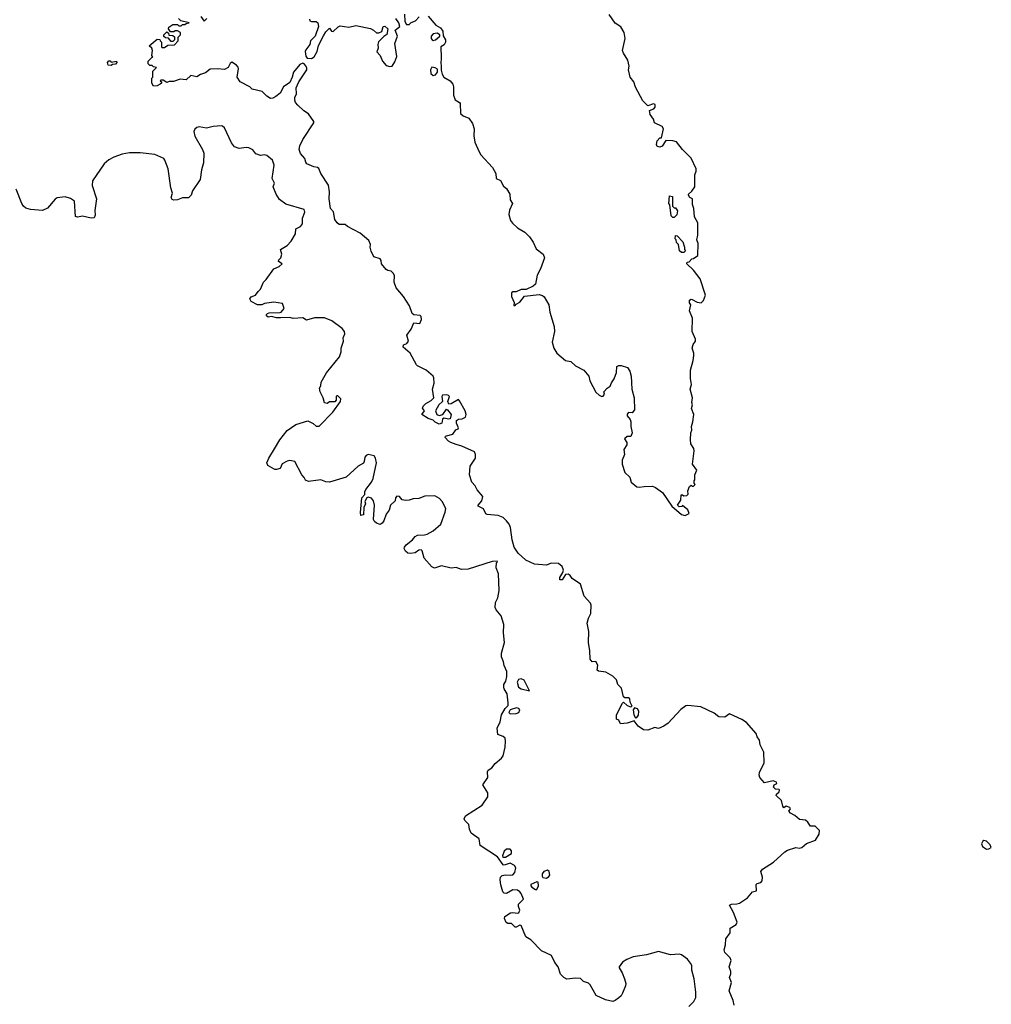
# Model space of a CAD drawing. Extents: x 1966327 to 2147849, y 395140 to 552178.
# Tile 298 of 316: x 2096615 to 2104676, y 462603 to 470771. Entities that reach past the tile are written whole.
import ezdxf

# ---------------------------------------------------------------- set-up
doc = ezdxf.new("R2010")
doc.units = 0

msp = doc.modelspace()

# ---------------------------------------------------------------- linework, layer by layer
at = {"layer": '0CON20XD'}
for points in [[(2098738.8, 470135), (2098715, 470120), (2098695, 470118.8), (2098666.1, 470136.1), (2098625.9, 470175.9), (2098544.1, 470194.1), (2098523.6, 470213.6), (2098443.8, 470255), (2098418.8, 470295), (2098431.2, 470365), (2098427.7, 470377.7), (2098414.1, 470394.1), (2098375, 470417.5), (2098361.7, 470408.3), (2098343.3, 470375), (2098315, 470358.8), (2098255, 470363.8), (2098195, 470360), (2098155, 470330), (2098115, 470316.7), (2098085, 470297.5), (2098035, 470307.5), (2097995, 470273.3), (2097945, 470277.5), (2097891.7, 470258.3), (2097855, 470257.5), (2097835, 470250), (2097805, 470270), (2097785, 470270), (2097780, 470265), (2097790, 470255), (2097790, 470245), (2097780, 470235), (2097755, 470222.5), (2097725, 470220), (2097710, 470245), (2097710, 470285), (2097720, 470295), (2097720, 470345), (2097750, 470375), (2097725, 470380), (2097715, 470390), (2097695, 470390), (2097680, 470405), (2097681.7, 470428.3), (2097711.7, 470458.3), (2097720, 470460), (2097710, 470475), (2097717, 470517), (2097710, 470535), (2097690, 470555), (2097755, 470610), (2097778.3, 470608.3), (2097780, 470595), (2097790, 470585), (2097790, 470545), (2097795, 470540), (2097815, 470540), (2097845, 470560), (2097898.3, 470561.7), (2097930, 470595), (2097930, 470625), (2097950, 470645), (2097950, 470665), (2097925, 470680), (2097905, 470680), (2097895, 470670), (2097865, 470670), (2097850, 470695), (2097851.7, 470708.3), (2097885, 470730), (2097925, 470730), (2097935, 470720), (2097955, 470720), (2097965, 470730), (2097985, 470730), (2097995, 470740), (2098020, 470745), (2097951.7, 470761.7), (2097931.7, 470781.7)], [(2098118.3, 470798.3), (2098145, 470760), (2098168.3, 470781.7)], [(2099018.8, 470775), (2099022.5, 470762.5), (2099035, 470756.2), (2099075, 470755.8), (2099088.8, 470745), (2099093.3, 470715), (2099065.6, 470635), (2099026.7, 470595), (2099021.2, 470565), (2098987.5, 470522.5), (2098984, 470506), (2098988.5, 470468.5), (2099001.1, 470451.1), (2099035, 470448.6), (2099056.9, 470463.1), (2099081.5, 470508.5), (2099093.7, 470556.3), (2099135, 470638), (2099155, 470671.4), (2099185, 470700), (2099202.5, 470675), (2099215, 470673.3), (2099257.7, 470712.3), (2099275, 470720), (2099345, 470708.8), (2099405, 470724.2), (2099525, 470698.1), (2099551.2, 470685), (2099575, 470663.3), (2099593.6, 470663.6), (2099618, 470672), (2099630, 470715), (2099643, 470717), (2099670, 470695), (2099661.7, 470648.3), (2099635, 470632.5), (2099592.2, 470587.8), (2099585.7, 470565), (2099588, 470535), (2099576.7, 470505), (2099604.3, 470474.3), (2099625, 470427.5), (2099655, 470390), (2099685, 470383.8), (2099705, 470386.7), (2099727.7, 470422.3), (2099742.5, 470465), (2099727.5, 470575), (2099750, 470635), (2099730, 470685), (2099770, 470715), (2099760, 470745), (2099735, 470780)], [(2099807, 470817), (2099810, 470755), (2099825, 470730), (2099845, 470730), (2099861.7, 470748.3), (2099898.3, 470761.7), (2099930, 470795)], [(2100005, 470800), (2100066.1, 470726.1), (2100106.2, 470705), (2100126.2, 470675), (2100128.3, 470638.3), (2100147.5, 470605), (2100147.5, 470585), (2100136.4, 470563.6), (2100110, 470545), (2100112.5, 470455), (2100107.5, 470405), (2100113, 470393), (2100111.7, 470351.7), (2100120.6, 470320.6), (2100133.3, 470293.3), (2100185, 470263.3), (2100208.8, 470235), (2100213.9, 470213.9), (2100212.7, 470145), (2100226.5, 470106.5), (2100263.8, 470085), (2100270, 470075), (2100273.3, 469993.3), (2100295, 469972.5), (2100340, 469955), (2100371.2, 469911.2), (2100384.2, 469865), (2100382.7, 469807.3), (2100390.8, 469755), (2100425.8, 469675.8), (2100441.2, 469651.2), (2100538, 469545), (2100563.8, 469495), (2100567.5, 469455), (2100605, 469437.5), (2100629.5, 469389.5), (2100655, 469370), (2100682.7, 469322.7), (2100685, 469277.5), (2100704, 469245), (2100677.7, 469192.3), (2100674.3, 469155), (2100688.1, 469105), (2100702.1, 469082.1), (2100745.5, 469045.5), (2100805, 469009.2), (2100845, 468970), (2100875.8, 468925), (2100899.5, 468869.5), (2100958, 468825), (2100970, 468795), (2100935, 468703.3), (2100907.7, 468652.3), (2100893.8, 468576.2), (2100875, 468560), (2100817, 468533), (2100775, 468532.5), (2100735, 468513.3), (2100705, 468513.3), (2100694.2, 468505.8), (2100693.8, 468475), (2100717.5, 468425), (2100715, 468400), (2100725, 468400), (2100735, 468412.5), (2100765, 468427.5), (2100803, 468477), (2100925, 468492.5), (2100953.6, 468483.6), (2100965, 468472.5), (2101006, 468405), (2101012, 468345), (2101049.2, 468225), (2101052, 468185), (2101032.9, 468095), (2101047.5, 468045), (2101071.2, 468005), (2101142.5, 467945), (2101186.8, 467936.8), (2101225, 467900), (2101294.2, 467864.2), (2101336.7, 467815), (2101343.8, 467775), (2101395, 467680), (2101422.5, 467655), (2101445, 467644), (2101455, 467647.5), (2101467.5, 467665), (2101460, 467685), (2101490, 467715), (2101515, 467730), (2101525, 467760), (2101547, 467793), (2101567.5, 467845), (2101570, 467895), (2101585, 467902.5), (2101605, 467902.5), (2101657.5, 467885), (2101676.7, 467855), (2101686.7, 467815), (2101693.3, 467705), (2101712.5, 467635), (2101716.7, 467535), (2101695, 467510), (2101665, 467513.3), (2101655, 467500), (2101654.4, 467484.4), (2101680, 467455), (2101686.4, 467436.4), (2101686.4, 467396.4), (2101696.7, 467345), (2101686.4, 467313.6), (2101655, 467312.5), (2101632.5, 467295), (2101652.5, 467265), (2101652.5, 467245), (2101627.5, 467205), (2101633.8, 467165), (2101612.1, 467117.9), (2101614.3, 467085), (2101635.8, 467015), (2101675.8, 466975), (2101688, 466935), (2101735, 466896.4), (2101755, 466892.7), (2101795, 466899.5), (2101865, 466900), (2101889.6, 466889.6), (2101949.1, 466849.1), (2102024.3, 466734.3), (2102105, 466667.5), (2102135, 466657.5), (2102170, 466675), (2102157.5, 466705), (2102115, 466740), (2102107, 466733), (2102085, 466730), (2102072.5, 466745), (2102100, 466785), (2102101.7, 466828.3), (2102115, 466830), (2102125, 466820), (2102150, 466825), (2102160, 466835), (2102158.3, 466861.7), (2102171.7, 466898.3), (2102185, 466910), (2102195, 466900), (2102205, 466900), (2102220, 466915), (2102210, 466925), (2102210, 466945), (2102217, 466953), (2102217.5, 466995), (2102232.5, 467035), (2102197.5, 467085), (2102210, 467195), (2102207.5, 467215), (2102183.6, 467253.6), (2102181.2, 467285), (2102183.3, 467345), (2102190, 467365), (2102187.5, 467395), (2102200, 467435), (2102206.7, 467495), (2102187.5, 467545), (2102197.5, 467575), (2102192.5, 467595), (2102197.5, 467635), (2102177.5, 467705), (2102187.5, 467745), (2102180, 467795), (2102180, 467865), (2102202.5, 467945), (2102207.5, 467985), (2102207.5, 468005), (2102193.3, 468045), (2102203, 468077), (2102222.5, 468105), (2102221.7, 468121.7), (2102193.9, 468183.9), (2102196.2, 468295), (2102173, 468357), (2102182.5, 468405), (2102173, 468423), (2102172.5, 468445), (2102185, 468452.5), (2102195, 468448.8), (2102236.5, 468426.5), (2102268.9, 468421.1), (2102288.3, 468441.7), (2102305.6, 468485), (2102260.7, 468620.7), (2102204.2, 468694.2), (2102150, 468745), (2102151.7, 468758.3), (2102168.3, 468761.7), (2102191.7, 468788.3), (2102205, 468790), (2102240, 468815), (2102242.5, 468915), (2102232.5, 468945), (2102240, 468985), (2102240, 469085), (2102212.5, 469135), (2102206.7, 469205), (2102197, 469237), (2102196.7, 469285), (2102175, 469297.5), (2102162.5, 469315), (2102162.5, 469325), (2102191.7, 469348.3), (2102217.5, 469385), (2102217.5, 469485), (2102227.5, 469515), (2102226.7, 469535), (2102185, 469622.5), (2102114.1, 469694.1), (2102065, 469757.5), (2102035, 469767.5), (2101975, 469770), (2101945, 469722.5), (2101925, 469712.5), (2101905, 469720), (2101897.5, 469735), (2101902.5, 469765), (2101925, 469790), (2101938.3, 469791.7), (2101956.2, 469865), (2101945, 469886.2), (2101882.5, 469915), (2101872.5, 469945), (2101846.2, 469985), (2101841.2, 470018.8), (2101875, 470030.6), (2101886.5, 470045), (2101886.5, 470066.5), (2101874, 470074), (2101825, 470057.5), (2101785, 470099.2), (2101725, 470211.2), (2101708.9, 470255), (2101678.9, 470295), (2101665.6, 470355), (2101672.5, 470385), (2101660, 470435), (2101623.1, 470493.1), (2101615.7, 470515), (2101638, 470615), (2101630, 470665), (2101603, 470713), (2101555, 470741.9), (2101504.4, 470814.4)], [(2097885, 470590), (2097871.7, 470591.7), (2097848.3, 470618.3), (2097825, 470620), (2097811.7, 470631.7), (2097810, 470645), (2097835, 470670), (2097848.3, 470658.3), (2097851.7, 470641.7), (2097885, 470640), (2097898.3, 470628.3), (2097900, 470605), (2097885, 470590)], [(2100045, 470600), (2100065, 470603.3), (2100100, 470635), (2100100, 470645), (2100079.3, 470659.3), (2100046.4, 470653.6), (2100030, 470635), (2100030, 470615), (2100037.5, 470605), (2100045, 470600)], [(2097375, 470390), (2097350, 470395), (2097342.5, 470415), (2097355, 470430), (2097365, 470430), (2097375, 470420), (2097418.3, 470428.3), (2097420, 470415), (2097408.3, 470401.7), (2097385, 470400), (2097375, 470390)], [(2102542.2, 462595), (2102534.7, 462634.7), (2102500, 462715), (2102521.8, 462785), (2102504.2, 462825), (2102516, 462855), (2102515.9, 462874.1), (2102500, 462915), (2102518.2, 462965), (2102508.5, 462988.5), (2102465, 463033.3), (2102460, 463055), (2102470, 463095), (2102472.1, 463145), (2102510, 463195), (2102510, 463235), (2102558.8, 463265), (2102566.2, 463285), (2102536.7, 463365), (2102502.5, 463425), (2102520, 463435), (2102565, 463436), (2102586.7, 463443.3), (2102653.4, 463486.6), (2102695, 463536.2), (2102727.5, 463545), (2102723.8, 463596.2), (2102733.9, 463606.1), (2102765, 463613.3), (2102775, 463626.7), (2102777.6, 463657.6), (2102764, 463705), (2102778.8, 463725), (2102868.3, 463781.7), (2102961.7, 463868.3), (2102985, 463882.5), (2103055, 463904.3), (2103085, 463899.2), (2103103.3, 463905), (2103143.2, 463936.8), (2103216.4, 463963.6), (2103246.7, 464015), (2103250.5, 464045), (2103215, 464080), (2103175, 464080), (2103152.7, 464115), (2103135, 464130.8), (2103085, 464136.9), (2103045, 464170), (2103008.6, 464188.6), (2102996.9, 464205), (2103008.9, 464225), (2103005, 464236.4), (2102974.5, 464245.5), (2102955, 464232.5), (2102946, 464246), (2102935, 464294.2), (2102891.8, 464335), (2102895, 464346.7), (2102917.1, 464365), (2102919.4, 464379.4), (2102915, 464386), (2102885, 464387.5), (2102868.8, 464405), (2102875, 464424.2), (2102896.7, 464435), (2102895, 464446.7), (2102865, 464457.5), (2102795, 464441.2), (2102756.7, 464485), (2102750, 464505), (2102752.9, 464525), (2102792.2, 464605), (2102788.4, 464695), (2102757.7, 464755), (2102751.4, 464795), (2102733, 464823), (2102725, 464848.5), (2102645, 464940), (2102605.8, 464965.8), (2102505, 465013.8), (2102464.7, 464985.3), (2102415, 464988.4), (2102377.4, 465017.4), (2102265, 465069.4), (2102157.8, 465082.2), (2102141.5, 465078.5), (2102100.8, 465049.2), (2101995, 464934.3), (2101959.5, 464910.5), (2101915, 464891.5), (2101885, 464900), (2101825, 464878.5), (2101789.3, 464879.3), (2101745, 464910.8), (2101713.8, 464953.8), (2101655, 464934), (2101599.3, 464929.3), (2101585, 464960), (2101567.5, 464967.5), (2101565.8, 465005), (2101615, 465101.2), (2101625, 465108.8), (2101655, 465080.5), (2101685, 465071.4), (2101696, 465075), (2101680.4, 465110.4), (2101677.1, 465137.1), (2101665, 465146), (2101635, 465146), (2101625, 465153.3), (2101606.7, 465226.7), (2101597.3, 465237.3), (2101578.5, 465255), (2101565.5, 465295), (2101535, 465325.5), (2101477.6, 465357.6), (2101417, 465367), (2101405, 465374), (2101410.6, 465415), (2101395.6, 465445.6), (2101365, 465444.5), (2101349.1, 465465), (2101345.4, 465535.4), (2101332.9, 465605), (2101337.8, 465695), (2101324.2, 465764.2), (2101334, 465805), (2101353.3, 465845), (2101356.7, 465915), (2101350, 465930), (2101297.8, 465987.8), (2101268.9, 466088.9), (2101197.5, 466135), (2101180.9, 466160.9), (2101165, 466170.4), (2101142.4, 466167.6), (2101115, 466124), (2101095, 466123.3), (2101095.8, 466145), (2101121.4, 466185), (2101125.5, 466205), (2101115, 466235.6), (2101085, 466259.1), (2101025, 466262.1), (2100985, 466244.7), (2100885, 466254.7), (2100850, 466270), (2100815, 466287.8), (2100751.1, 466345), (2100717.8, 466395), (2100699.4, 466455), (2100687.6, 466557.6), (2100676.2, 466586.2), (2100654.7, 466614.7), (2100625, 466641.1), (2100585, 466657.5), (2100492.5, 466665), (2100482.9, 466672.9), (2100463.4, 466713.4), (2100418.8, 466735), (2100418.8, 466745), (2100449.5, 466780.5), (2100456.6, 466815), (2100411, 466871), (2100394.7, 466904.7), (2100366.7, 466935), (2100345.5, 466995), (2100352.9, 467067.1), (2100396.2, 467135), (2100395.5, 467165), (2100386.9, 467185), (2100284.4, 467234.4), (2100235, 467245.8), (2100191.2, 467265), (2100172.5, 467275), (2100143.8, 467305), (2100146.2, 467315), (2100155, 467320), (2100207.4, 467332.6), (2100232.4, 467367.6), (2100253.8, 467376.2), (2100256, 467385), (2100238.1, 467425), (2100237.5, 467445), (2100255, 467456.7), (2100285, 467461.1), (2100312.5, 467475), (2100318.6, 467495), (2100310, 467525), (2100265, 467610), (2100255, 467620), (2100195, 467583.8), (2100175, 467582.5), (2100166.7, 467605), (2100180, 467645), (2100173.6, 467653.6), (2100157.7, 467657.7), (2100122.5, 467655), (2100117.5, 467645), (2100122.5, 467605), (2100093.1, 467576.9), (2100065.4, 467525), (2100075.5, 467495.5), (2100095, 467486.9), (2100124.5, 467495.5), (2100155, 467538.8), (2100165, 467534), (2100194.4, 467495), (2100185, 467458.8), (2100175, 467456), (2100133.8, 467466.2), (2100124, 467456), (2100116.1, 467423.9), (2100095, 467416.7), (2100063, 467433), (2100045, 467450), (2100005, 467462.5), (2099952.5, 467495), (2099974.2, 467525), (2099957.4, 467547.4), (2099961.8, 467565), (2099985, 467587.5), (2100029.2, 467610.8), (2100050, 467635), (2100040, 467705), (2100052.3, 467755), (2100050, 467800), (2100044.5, 467814.5), (2099986.2, 467865), (2099915, 467899.2), (2099907.7, 467907.7), (2099853.4, 468003.4), (2099796.2, 468055), (2099800, 468075), (2099826.2, 468083.8), (2099840.8, 468105), (2099827.8, 468155), (2099862.5, 468205), (2099885, 468256.7), (2099935, 468250), (2099947.5, 468285), (2099945, 468310), (2099936.1, 468316.1), (2099885, 468322.9), (2099870, 468335), (2099848.5, 468398.5), (2099800, 468475), (2099737.4, 468547.4), (2099722.5, 468595), (2099724.5, 468645), (2099715, 468665.7), (2099695.5, 468685.5), (2099669.3, 468689.3), (2099655, 468698), (2099616.2, 468745), (2099614.1, 468774.1), (2099605, 468786.2), (2099552.5, 468805), (2099530.7, 468850.7), (2099523.8, 468885), (2099526.1, 468906.1), (2099510.3, 468940.3), (2099439.1, 468999.1), (2099335, 469055.7), (2099315, 469072.9), (2099265, 469072.3), (2099247.8, 469085), (2099230, 469115), (2099218.1, 469178.1), (2099193.6, 469205), (2099182, 469285), (2099184, 469344), (2099177.9, 469397.9), (2099113.1, 469495), (2099095.5, 469535.5), (2099085, 469546), (2099055, 469551.2), (2098998, 469575), (2098988.3, 469588.3), (2098980.6, 469620.6), (2098945, 469661.2), (2098933.8, 469693.8), (2098939.4, 469725), (2098963.9, 469776.1), (2099056.2, 469915), (2099055, 469927.5), (2099011.5, 469991.5), (2098972, 470015), (2098922.4, 470062.4), (2098903.1, 470085), (2098896.7, 470105), (2098897.1, 470125), (2098912.5, 470155), (2098909.6, 470205), (2098932.1, 470255), (2098996.7, 470355), (2098998.3, 470368.3), (2098989.4, 470389.4), (2098976.2, 470406.2), (2098965, 470410.5), (2098940.2, 470399.8), (2098885.8, 470335), (2098875.8, 470295), (2098855, 470250), (2098804.5, 470215.5), (2098775, 470162), (2098738.8, 470135)], [(2100045, 470309.2), (2100065, 470314), (2100082, 470335), (2100080, 470360), (2100062.3, 470372.3), (2100035, 470376.2), (2100022, 470355), (2100025.8, 470325), (2100045, 470309.2)], [(2100683.9, 463673.9), (2100705, 463676.2), (2100723.5, 463696.5), (2100730.4, 463735), (2100720, 463755), (2100685, 463772.7), (2100635, 463757.5), (2100625, 463760), (2100580, 463825), (2100435, 463920), (2100426.4, 463975), (2100361.7, 464021.7), (2100345.7, 464055), (2100340, 464095), (2100306.7, 464126.7), (2100301.2, 464141.2), (2100314.4, 464165.6), (2100452.5, 464255), (2100500, 464325), (2100497.7, 464357.7), (2100457.5, 464425), (2100499.4, 464485), (2100497.3, 464532.7), (2100502, 464545), (2100533.3, 464565), (2100558.8, 464601.2), (2100613.3, 464645), (2100625.8, 464664.2), (2100642.5, 464735), (2100646, 464785), (2100641.7, 464811.7), (2100625.9, 464825.9), (2100580.7, 464840.7), (2100577.5, 464895), (2100602.5, 464945), (2100612.5, 465005), (2100643.3, 465056.7), (2100667, 465083), (2100667.5, 465105), (2100659.3, 465179.3), (2100635, 465220), (2100632.5, 465235), (2100632.5, 465255), (2100647.5, 465285), (2100656.4, 465323.6), (2100656.7, 465365), (2100633.6, 465413.6), (2100630, 465445), (2100613.3, 465485), (2100613.3, 465515), (2100636.7, 465605), (2100630, 465685), (2100632.5, 465755), (2100610, 465825), (2100567.5, 465875), (2100560, 465895), (2100561.2, 465935), (2100581.2, 465975), (2100593.9, 466036.1), (2100586.7, 466175), (2100567.5, 466225), (2100570, 466265), (2100580, 466275), (2100575, 466280), (2100535, 466277.5), (2100335, 466211.8), (2100281.4, 466211.4), (2100235, 466227.3), (2100195, 466221.5), (2100115, 466240.8), (2100055, 466221.2), (2100035, 466233.3), (2099971.2, 466305), (2099953.9, 466363.9), (2099945, 466373.3), (2099925, 466371.2), (2099895, 466348), (2099855, 466344), (2099836.1, 466346.1), (2099815, 466362.5), (2099803.6, 466383.6), (2099806.7, 466395), (2099820, 466415), (2099873.9, 466456.1), (2099895, 466483.3), (2099915, 466496.2), (2099973.6, 466496.4), (2099995, 466503.8), (2100045, 466530), (2100107.5, 466585), (2100145.8, 466685), (2100150, 466715), (2100120, 466775), (2100098.8, 466798.8), (2100060, 466820), (2099975, 466818.8), (2099925, 466800), (2099880, 466795), (2099846.1, 466783.9), (2099816.4, 466783.6), (2099787.5, 466787.5), (2099766.7, 466815), (2099745, 466817.1), (2099734, 466805), (2099730.5, 466779.5), (2099691.1, 466745), (2099679.1, 466700.9), (2099655, 466668.8), (2099636, 466615), (2099623.3, 466595), (2099606.4, 466583.6), (2099574.4, 466594.4), (2099557.6, 466607.6), (2099548.9, 466625), (2099559.6, 466745), (2099550.7, 466780.7), (2099535, 466800.8), (2099505, 466808.8), (2099496.2, 466803.8), (2099477.5, 466775), (2099483.8, 466755), (2099471.2, 466725), (2099467.1, 466662.9), (2099445, 466657.5), (2099441.7, 466681.7), (2099454.3, 466805), (2099478, 466832), (2099478, 466855), (2099486, 466875), (2099532.5, 466935), (2099547.1, 466965), (2099574.3, 467095), (2099566.9, 467135), (2099555, 467154), (2099505, 467163.8), (2099490, 467155), (2099478.3, 467141.7), (2099473.8, 467105), (2099466.7, 467093.3), (2099422.6, 467067.4), (2099324.3, 466975.7), (2099185.6, 466934.4), (2099155, 466936.9), (2099114.4, 466954.4), (2099011.3, 466941.3), (2098985, 466950), (2098974.4, 466974.4), (2098954.5, 466994.5), (2098896.2, 467106.2), (2098855.6, 467115.6), (2098835, 467108.9), (2098792.8, 467087.2), (2098775, 467048), (2098745, 467039.2), (2098730.9, 467040.9), (2098673.6, 467073.6), (2098666, 467095), (2098681.9, 467135), (2098728.9, 467211.1), (2098773.7, 467286.3), (2098835, 467362), (2098905, 467414.2), (2099005, 467443.3), (2099050.7, 467420.7), (2099075, 467400), (2099100.7, 467399.3), (2099212.5, 467515), (2099277.5, 467605), (2099280, 467625), (2099255, 467650), (2099245, 467650), (2099240, 467645), (2099240, 467615), (2099228.3, 467601.7), (2099185, 467600), (2099165, 467587.5), (2099145, 467592.5), (2099132.5, 467635), (2099107.5, 467685), (2099102.5, 467715), (2099112.5, 467735), (2099116.7, 467765), (2099159.3, 467840.7), (2099268.8, 467975), (2099282.5, 468015), (2099282.5, 468045), (2099300, 468105), (2099298.3, 468131.7), (2099312.5, 468165), (2099310, 468185), (2099289.3, 468209.3), (2099205, 468272.5), (2099145, 468296.7), (2099061.7, 468298.3), (2098995, 468277.5), (2098965, 468296.7), (2098885, 468292.5), (2098855, 468300), (2098779.2, 468299.2), (2098745, 468299.2), (2098705, 468308.8), (2098675, 468304.2), (2098663.4, 468313.4), (2098662, 468325), (2098670, 468335), (2098685, 468340), (2098775, 468340.8), (2098784.4, 468345.6), (2098810, 468375), (2098795, 468416.7), (2098723.1, 468426.9), (2098645, 468416), (2098625, 468406.7), (2098587, 468407), (2098535, 468433.3), (2098523.3, 468455), (2098535, 468471.2), (2098572, 468485), (2098592.7, 468517.3), (2098613.3, 468535), (2098638.8, 468595), (2098660, 468615), (2098723.3, 468705), (2098767.5, 468725), (2098792.5, 468745), (2098762.5, 468765), (2098765, 468780), (2098782.5, 468795), (2098790, 468825), (2098780, 468865), (2098833, 468897), (2098867.5, 468935), (2098903.3, 468995), (2098906.7, 469035), (2098944.1, 469055.9), (2098961.2, 469078.8), (2098961.5, 469125), (2098979.2, 469175), (2098975, 469197.5), (2098821.7, 469241.7), (2098770.3, 469280.3), (2098742, 469325), (2098717.5, 469385), (2098727.5, 469415), (2098710, 469455), (2098726.2, 469565), (2098712.5, 469605), (2098663.9, 469643.9), (2098645, 469648.8), (2098613.9, 469643.9), (2098575, 469658.8), (2098550.3, 469690.3), (2098515, 469707.5), (2098495, 469710.8), (2098435, 469702.5), (2098395.7, 469715.7), (2098370.7, 469750.7), (2098314.1, 469874.1), (2098298.6, 469888.6), (2098285, 469892), (2098220, 469885), (2098165, 469870), (2098105, 469882), (2098085, 469878), (2098067.7, 469862.3), (2098060, 469845), (2098067.5, 469805), (2098132, 469695), (2098142.5, 469665), (2098140.6, 469585), (2098123.9, 469526.1), (2098113.2, 469446.8), (2098049.3, 469350.7), (2098038.8, 469315), (2098015, 469294.3), (2097965, 469294.5), (2097925, 469277.5), (2097893.6, 469273.6), (2097880.7, 469280.7), (2097872.5, 469295), (2097882.5, 469332.5), (2097870, 469375), (2097846.7, 469535), (2097820, 469605), (2097809.3, 469619.3), (2097735, 469653.8), (2097615, 469666.2), (2097525, 469666.2), (2097464.2, 469655.8), (2097395, 469630), (2097355, 469608), (2097314.4, 469575.6), (2097220, 469435), (2097216.2, 469395), (2097253.3, 469285), (2097237.7, 469187.7), (2097240.8, 469149.2), (2097231.7, 469128.3), (2097206.4, 469123.6), (2097135, 469140.4), (2097095, 469132.9), (2097078, 469138), (2097068.8, 469265), (2097035, 469288.8), (2096990.7, 469300.7), (2096925, 469293.3), (2096908.3, 469281.7), (2096845, 469206.7), (2096805, 469188.8), (2096705, 469196.7), (2096666.4, 469206.4), (2096646.7, 469225), (2096631.2, 469245), (2096584.2, 469364.2)], [(2102045, 469130), (2102035, 469130), (2102020, 469145), (2102010, 469235), (2102000, 469245), (2102005, 469310), (2102030, 469305), (2102030, 469225), (2102045, 469210), (2102055, 469210), (2102072.5, 469185), (2102066.7, 469153.3), (2102045, 469130)], [(2102125, 468840), (2102105, 468840), (2102090, 468855), (2102080, 468905), (2102063, 468923), (2102060, 468945), (2102053, 468953), (2102055, 468980), (2102068.3, 468978.3), (2102117, 468927), (2102130, 468885), (2102130, 468865), (2102140, 468855), (2102125, 468840)], [(2100845, 465203.3), (2100801.2, 465291.2), (2100775, 465303.3), (2100753.6, 465296.4), (2100743.3, 465275), (2100753.6, 465233.6), (2100775, 465221.2), (2100845, 465203.3)], [(2100685, 465013.3), (2100735, 465014.2), (2100756.2, 465025), (2100763.3, 465045), (2100755, 465057.5), (2100737, 465063), (2100683.3, 465046.7), (2100672.5, 465025), (2100685, 465013.3)], [(2101725, 464980), (2101735, 464983.3), (2101749.5, 465000.5), (2101752.5, 465035), (2101740, 465055), (2101715, 465062), (2101705.8, 465045), (2101711.2, 465005), (2101725, 464980)], [(2100624.2, 463824.2), (2100645, 463824.5), (2100694.6, 463855), (2100695.3, 463875.3), (2100685, 463889.4), (2100655, 463890.6), (2100635, 463874), (2100619.2, 463835), (2100624.2, 463824.2)], [(2104635, 463891.2), (2104655, 463893.8), (2104676, 463904), (2104666.2, 463925), (2104637.4, 463957.4), (2104615, 463963.1), (2104605, 463956.9), (2104593.3, 463935), (2104603, 463913), (2104635, 463891.2)], [(2102165.8, 462584.2), (2102208, 462625), (2102225, 462660), (2102225.7, 462704.3), (2102209.4, 462815), (2102190, 462885), (2102190, 462925), (2102181.2, 462945), (2102155, 462978), (2102105, 463012.5), (2102085, 463017.5), (2102015, 463014), (2101915, 463040), (2101815, 463012.5), (2101705, 462996), (2101652.5, 462975), (2101615, 462953.3), (2101587.5, 462915), (2101587.5, 462905), (2101612.5, 462865), (2101633.3, 462815), (2101643.3, 462775), (2101641.2, 462755), (2101615.9, 462694.1), (2101605.8, 462674.2), (2101585, 462656.7), (2101556.1, 462633.9), (2101535, 462626.7), (2101475, 462641.2), (2101397.5, 462675), (2101347.5, 462765), (2101335, 462777.5), (2101293, 462793), (2101267, 462817), (2101225, 462820), (2101155, 462812.5), (2101130, 462825), (2101103, 462853), (2101083.6, 462913.6), (2101055, 462950), (2101026.7, 463006.7), (2100945, 463047.5), (2100856.4, 463136.4), (2100815, 463162.5), (2100775, 463257.5), (2100765, 463260), (2100735, 463242.5), (2100725, 463243.3), (2100695, 463272), (2100665, 463274), (2100651.3, 463281.3), (2100637.1, 463315), (2100639.2, 463330.8), (2100686.9, 463363.1), (2100705, 463365.6), (2100745, 463358.1), (2100755, 463362), (2100765.4, 463385), (2100753.6, 463415), (2100754.4, 463435), (2100793.8, 463475), (2100775, 463522.5), (2100765, 463536.7), (2100745, 463548.8), (2100705, 463551.2), (2100655, 463520.8), (2100635, 463524.3), (2100623.8, 463535), (2100606.4, 463593.6), (2100600, 463635), (2100603, 463657), (2100618.3, 463671.7), (2100645, 463676.7), (2100683.9, 463673.9)], [(2100985, 463650.7), (2101005, 463662.5), (2101011.9, 463675), (2101007.5, 463705), (2100995, 463716.7), (2100964.5, 463705), (2100949.5, 463685), (2100950, 463665), (2100956.2, 463656.2), (2100985, 463650.7)], [(2100895, 463556), (2100905, 463556.2), (2100918.9, 463585), (2100917.1, 463617.1), (2100905, 463620), (2100854.4, 463595.6), (2100854.4, 463584.4), (2100863.3, 463575), (2100895, 463556)]]:
    msp.add_lwpolyline(points, dxfattribs=at)

doc.saveas('drawing.dxf')
